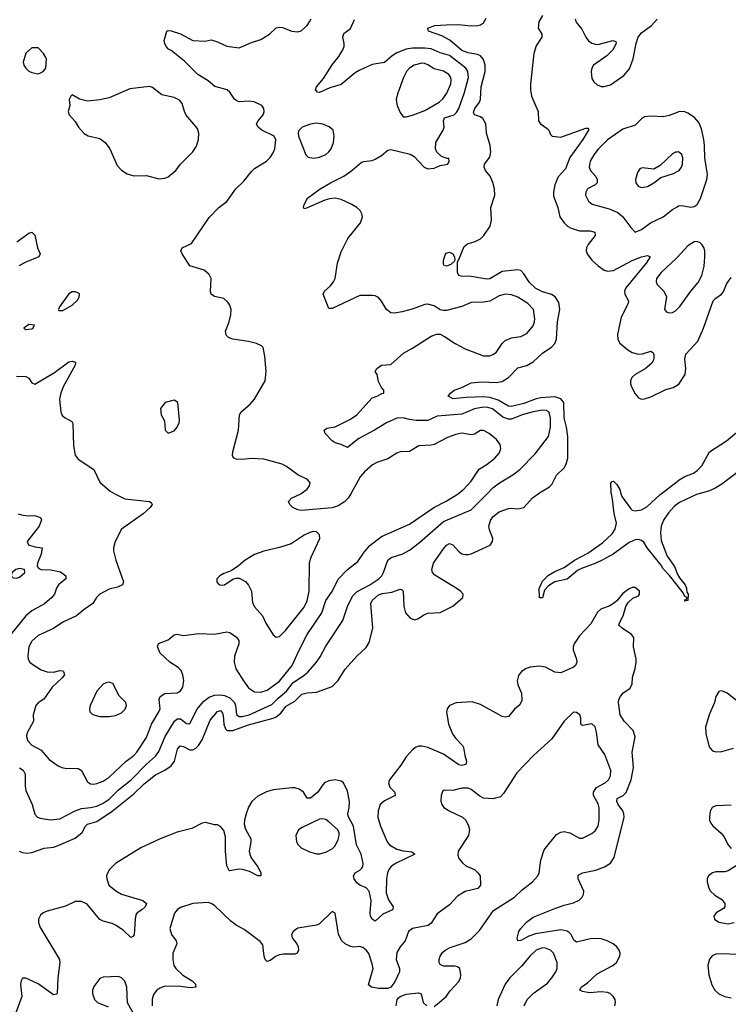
# Model space of a CAD drawing. Header units: inches. Extents: x 1603819 to 1745079, y 385938 to 533966.
# Tile 457 of 561: x 1625751 to 1630331, y 486699 to 493064. Entities that reach past the tile are written whole.
import ezdxf

# ---------------------------------------------------------------- set-up
doc = ezdxf.new("R2010")
doc.units = ezdxf.units.IN
doc.header["$MEASUREMENT"] = 0
for name, color, linetype in [('B6428', 7, 'Continuous'), ('B6429', 7, 'Continuous'), ('B6438', 7, 'Continuous'), ('B6439', 7, 'Continuous')]:
    doc.layers.add(name, color=color, linetype=linetype)

msp = doc.modelspace()

# ---------------------------------------------------------------- linework, layer by layer
at = {"layer": 'B6428', "color": 5}
for points, elevation in [([(1625747.7, 487690), (1625770, 487680.5), (1625797.2, 487677.2), (1625830, 487679.8), (1625910, 487709.4), (1625970, 487714.8), (1625990, 487721.5), (1626110, 487773.4), (1626155.2, 487810), (1626177.3, 487850), (1626190, 487862.7), (1626250, 487881.2), (1626350, 487947.7), (1626490, 488060.9), (1626556.3, 488123.7), (1626630, 488183.3), (1626690, 488212.5), (1626730, 488240.9), (1626752.4, 488270), (1626771.1, 488348.9), (1626789.3, 488370.7), (1626810, 488365.5), (1626850, 488344.4), (1626870, 488343.9), (1626890, 488355.2), (1626907.6, 488372.4), (1626930, 488409), (1626983.3, 488536.7), (1627030, 488593.1), (1627050, 488597.6), (1627061.7, 488581.7), (1627066.8, 488566.8), (1627069.8, 488509.8), (1627080.9, 488480.9), (1627092.4, 488470), (1627130, 488468.3), (1627230, 488506.7), (1627390, 488548.2), (1627410, 488557.3), (1627439, 488581), (1627474.4, 488625.6), (1627530, 488659.6), (1627575.4, 488704.6), (1627610, 488712.9), (1627670, 488717.1), (1627770, 488753.7), (1627806.6, 488790), (1627854.3, 488865.7), (1627930, 488950.4), (1627990, 489004.9), (1628010, 489038), (1628032.9, 489130), (1628019.9, 489290), (1628029.1, 489310), (1628070, 489345.4), (1628095.4, 489355.4), (1628156.3, 489363.7), (1628210, 489383.7), (1628219.6, 489379.6), (1628228.9, 489368.9), (1628233.8, 489273.8), (1628244.6, 489230), (1628276, 489196), (1628304.9, 489184.9), (1628330, 489193.4), (1628363, 489217), (1628390, 489228.6), (1628470, 489232.2), (1628550, 489272.6), (1628616.2, 489330), (1628617.6, 489350), (1628599.7, 489370), (1628572.4, 489390), (1628433.8, 489473.8), (1628419.7, 489490), (1628414.5, 489510), (1628425.3, 489550), (1628490, 489643.7), (1628510, 489666.7), (1628530, 489678.4), (1628550, 489670.4), (1628588.3, 489628.3), (1628610, 489612.2), (1628630, 489606), (1628650, 489606.3), (1628670, 489611.7), (1628791.8, 489668.2), (1628808, 489690), (1628809.7, 489710), (1628787.4, 489767.4), (1628784.6, 489790), (1628793.9, 489826.1), (1628809.9, 489850.1), (1628850, 489881.8), (1628910, 489903.6), (1628930, 489906), (1628970, 489901.3), (1629010, 489910.4), (1629066.1, 489973.9), (1629101.5, 490000)], 420), ([(1625750, 488227.2), (1625773.8, 488213.8), (1625787.4, 488187.4), (1625785.9, 488110), (1625790, 488080.7), (1625831.6, 487990), (1625848.4, 487928.4), (1625866, 487910), (1625883.1, 487903.1), (1625950, 487892.6), (1626010, 487897.7), (1626109.2, 487950.8), (1626150, 487965.4), (1626210, 487970.7), (1626250, 487980.7), (1626290, 487999.1), (1626330, 488024.7), (1626390, 488085), (1626471.2, 488150), (1626570, 488252.4), (1626630, 488304.2), (1626650, 488334.3), (1626691.6, 488430), (1626752.8, 488530), (1626770, 488545), (1626790, 488544.3), (1626830, 488513.8), (1626850, 488511.7), (1626895.3, 488604.7), (1626942, 488658), (1626975.5, 488684.5), (1627010, 488697.3), (1627050, 488700.1), (1627076, 488696), (1627110, 488680.4), (1627138.9, 488650), (1627145.7, 488630), (1627152, 488572), (1627170, 488559.5), (1627190, 488558.7), (1627235.3, 488570), (1627381.8, 488638.2), (1627421, 488679), (1627475.6, 488724.4), (1627519.7, 488780.3), (1627580.4, 488819.6), (1627613.3, 488846.7), (1627668.8, 488911.2), (1627693.8, 488946.2), (1627730, 489013.4), (1627840.3, 489179.6), (1627870.6, 489270), (1627902.7, 489337.3), (1627933.2, 489366.8), (1628013.8, 489410), (1628072.4, 489450), (1628091.5, 489470), (1628102.9, 489490), (1628130.9, 489570), (1628153, 489587), (1628228.7, 489611.3), (1628270, 489635), (1628336.1, 489683.9), (1628490, 489819.5), (1628670, 489895), (1628773.4, 490000)], 440), ([(1626367.3, 490000), (1626430, 489967), (1626590.4, 489950.4), (1626602, 489942), (1626606.8, 489930), (1626594, 489910), (1626550.5, 489870), (1626409, 489771), (1626367.6, 489690), (1626357.4, 489650), (1626358, 489630), (1626372.7, 489570), (1626422, 489430), (1626416, 489410), (1626383.8, 489396.2), (1626330, 489383.1), (1626270.3, 489350), (1626248, 489330), (1626224.9, 489290), (1626168.4, 489251.6), (1626118, 489210), (1626030, 489169.8), (1625970, 489128.9), (1625870, 489083.5), (1625830, 489047.3), (1625811, 489010), (1625803.2, 488950), (1625806, 488930), (1625817.6, 488910), (1625830, 488899.5), (1625890, 488862), (1625930, 488848.1), (1625970, 488846.5), (1626010, 488856), (1626030, 488854.4), (1626035.5, 488850), (1626040.4, 488830), (1626026.4, 488810), (1625962.2, 488750), (1625908.2, 488671.7), (1625871.5, 488648.5), (1625856.2, 488630), (1625837.5, 488570), (1625840.7, 488530), (1625797.1, 488450), (1625795.9, 488430), (1625803.2, 488403.2), (1625830, 488374), (1625890, 488341.1), (1625942.3, 488282.3), (1626001.1, 488241.1), (1626022.8, 488230), (1626045.4, 488225.4), (1626130, 488223.5), (1626150.7, 488210.7), (1626190, 488137.4), (1626210, 488125.5), (1626230, 488122.8), (1626250, 488126.2), (1626290, 488141.2), (1626330, 488166.7), (1626439.8, 488270), (1626490, 488308.3), (1626508.7, 488330), (1626570, 488424.7), (1626604.3, 488510), (1626651.4, 488590), (1626659.1, 488610), (1626653.6, 488670), (1626658.5, 488690), (1626690, 488707.8), (1626770, 488712.9), (1626790, 488726), (1626805.2, 488750), (1626812.6, 488792.6), (1626806.8, 488830), (1626796.1, 488856.1), (1626776.6, 488876.6), (1626722.3, 488910), (1626658.3, 488970), (1626641.6, 489010), (1626647.7, 489032.3), (1626710, 489054.4), (1626750, 489088), (1626767.8, 489092.2), (1626810, 489083.1), (1626910, 489096.5), (1627010, 489091.1), (1627090, 489107.6), (1627110, 489103.1), (1627152.8, 489072.8), (1627168.3, 489050), (1627168.7, 489030), (1627140.8, 488950), (1627137.3, 488910), (1627148.4, 488868.4), (1627197.1, 488790), (1627230, 488746), (1627270, 488718.9), (1627310, 488716.1), (1627350, 488730.1), (1627430, 488788.8), (1627513.5, 488890), (1627555.3, 488984.7), (1627609.9, 489090), (1627705, 489230), (1627729.9, 489310.1), (1627771.5, 489368.5), (1627810, 489448.2), (1627870, 489510.2), (1627937.3, 489562.7), (1627978.4, 489621.6), (1628015.2, 489664.8), (1628090, 489723.5), (1628270, 489803.6), (1628428.6, 489911.4), (1628507.7, 489952.3), (1628585.5, 490000)], 460), ([(1627891.2, 490000), (1627874.4, 489970), (1627850, 489947.1), (1627810, 489921.4), (1627770, 489909.2), (1627571.1, 489891.1), (1627550, 489894.7), (1627517.2, 489910), (1627497.2, 489930), (1627488.7, 489950), (1627508.7, 489970), (1627569, 490000)], 460), ([(1630000, 489408.4), (1629951.1, 489471.1), (1629910, 489515.1), (1629897.1, 489537.1), (1629806.6, 489650), (1629785.6, 489685.6), (1629770, 489698), (1629750, 489703.5), (1629730, 489702), (1629690, 489684.2), (1629587.1, 489610), (1629515.5, 489570), (1629475.2, 489550), (1629383.2, 489516.8), (1629357.4, 489502.6), (1629290, 489448.3), (1629210, 489429.4), (1629170, 489403.7), (1629143.1, 489376.9), (1629130, 489326), (1629110, 489326), (1629108.2, 489388.2), (1629130, 489434.6), (1629170, 489472.4), (1629210, 489497.7), (1629270, 489523), (1629338, 489570), (1629423.6, 489616.4), (1629517.3, 489682.7), (1629580.4, 489739.6), (1629599.1, 489770), (1629608, 489810), (1629592.6, 489872.6), (1629583.9, 489963.9), (1629575.8, 490000)], 380), ([(1629637.8, 490000), (1629642.7, 489982.7), (1629701.8, 489901.8), (1629710, 489894.4), (1629730, 489888.1), (1629770, 489895.3), (1629804, 489916), (1629890, 489993.9), (1629897.9, 490000)], 380), ([(1630000, 489931.2), (1629982.2, 489917.8), (1629944, 489876), (1629912.2, 489827.8), (1629898.4, 489790), (1629892.3, 489750), (1629897.5, 489697.5), (1629936.9, 489596.9), (1629983.2, 489530), (1630000, 489484.8)], 380), ([(1625741, 489870), (1625762.9, 489862.9), (1625803.9, 489856.1), (1625850, 489858), (1625886, 489846), (1625892, 489830), (1625877.2, 489790), (1625799.5, 489690), (1625809.2, 489669.2), (1625850, 489656.5), (1625896, 489650), (1625890.4, 489610), (1625866.8, 489550), (1625864.7, 489530), (1625876, 489516), (1625890.7, 489510.7), (1625951.6, 489508.4), (1626014.4, 489494.4), (1626050.6, 489470), (1626050.6, 489450), (1626002.6, 489410), (1625990.3, 489390), (1625976.9, 489350), (1625958.3, 489330), (1625911.6, 489288.4), (1625830, 489243.2), (1625790, 489209.8), (1625661.6, 489050)], 440), ([(1629598.4, 486690), (1629602, 486710), (1629599.5, 486730), (1629587.3, 486750), (1629568.6, 486768.6), (1629550, 486775.8), (1629510, 486779.1), (1629434.3, 486774.3), (1629390, 486781.1), (1629372.3, 486790), (1629380.7, 486810), (1629421.4, 486838.6), (1629483.5, 486896.5), (1629586, 486950), (1629609.7, 486970), (1629629.8, 487010), (1629631.6, 487030), (1629625.8, 487050), (1629611.8, 487070), (1629587.3, 487090), (1629548.2, 487110), (1629510, 487121.5), (1629450, 487124.7), (1629350, 487100.8), (1629333.8, 487113.8), (1629315.6, 487150), (1629302.6, 487162.6), (1629290, 487171.4), (1629250, 487180.6), (1629084.8, 487155.2), (1629041.1, 487138.9), (1628990, 487111.8), (1628970, 487109.3), (1628966.5, 487126.5), (1628978.5, 487170), (1628989.8, 487190), (1629027.8, 487230), (1629070, 487262.2), (1629210, 487318.3), (1629270, 487340.6), (1629330, 487355.9), (1629367.1, 487372.9), (1629387.6, 487392.4), (1629395.8, 487410), (1629397.4, 487430), (1629361, 487510), (1629360.5, 487530), (1629364.4, 487535.6), (1629389.2, 487550), (1629474.5, 487565.5), (1629531.6, 487588.4), (1629569, 487611), (1629592.6, 487647.4), (1629658.4, 487910), (1629657.1, 487930), (1629649.1, 487949.1), (1629618.8, 487990), (1629610, 488010.8), (1629614, 488030), (1629650.8, 488050), (1629670.7, 488069.3), (1629703.1, 488150), (1629717.7, 488230), (1629709.9, 488330), (1629728.5, 488428.5), (1629716.8, 488470), (1629657.4, 488530), (1629631.6, 488570), (1629621.2, 488650), (1629623.8, 488670), (1629634, 488690), (1629650, 488710.4), (1629697.5, 488742.5), (1629709.6, 488770), (1629712.6, 488812.6), (1629729.8, 488870.2), (1629735.5, 488910), (1629735.3, 488930), (1629719, 489010), (1629719.8, 489070), (1629706, 489090), (1629646, 489130), (1629624.5, 489150), (1629629.6, 489170), (1629651.1, 489210), (1629669.4, 489270), (1629684.2, 489295.8), (1629714.5, 489325.5), (1629750, 489340.3), (1629757.6, 489350), (1629758, 489370), (1629730, 489393.8), (1629710, 489394.5), (1629690, 489385.6), (1629650, 489354.5), (1629611.7, 489308.3), (1629590.3, 489289.7), (1629565.8, 489274.2), (1629507.4, 489252.6), (1629485.2, 489234.8), (1629442, 489158), (1629370, 489080.5), (1629335.5, 489030), (1629328.6, 489010), (1629328.6, 488990), (1629350.2, 488930.2), (1629352.3, 488910), (1629344, 488890), (1629330, 488877.6), (1629250, 488842.3), (1629210, 488847.3), (1629150, 488879), (1629110, 488886), (1629050, 488879), (1629025.2, 488870), (1628995.6, 488850), (1628976, 488824), (1628965.7, 488790), (1628970, 488763.8), (1628994, 488710), (1628996.2, 488663.8), (1628983.8, 488636.2), (1628950, 488606.3), (1628910, 488560.7), (1628890, 488554.8), (1628870, 488560.7), (1628730, 488636.4), (1628675.2, 488655.2), (1628571.7, 488648.3), (1628528.5, 488630), (1628514.4, 488610), (1628510.3, 488590), (1628522.9, 488510), (1628550, 488444.2), (1628570, 488416.5), (1628612.4, 488372.4), (1628619.1, 488359.1), (1628627.7, 488307.7), (1628639.6, 488270), (1628634.9, 488250), (1628610, 488242.2), (1628590, 488247.2), (1628490, 488316.9), (1628390, 488358.7), (1628350, 488369), (1628330, 488367.3), (1628310, 488358.6), (1628290, 488343.9), (1628250, 488298.3), (1628215.4, 488244.6), (1628142.1, 488150), (1628134.8, 488130), (1628142.9, 488102.9), (1628175.8, 488070), (1628178.3, 488050), (1628110, 488015), (1628082.3, 487990), (1628067.3, 487950), (1628066.7, 487910), (1628083, 487850), (1628127.4, 487750), (1628142.6, 487730), (1628190, 487703.1), (1628230, 487691.8), (1628285.7, 487685.7), (1628305.5, 487670), (1628180.8, 487610), (1628153.4, 487590), (1628138.3, 487570), (1628129.1, 487550), (1628121.4, 487510), (1628119.6, 487419.6), (1628134.1, 487374.1), (1628166, 487330), (1628163.1, 487316.9), (1628160.4, 487310), (1628098.6, 487281.4), (1628050, 487236.9), (1628030, 487249.7), (1628018.5, 487270), (1628016.1, 487290), (1628023.9, 487370), (1628010, 487429.7), (1627990, 487451.5), (1627949.9, 487469.9), (1627930, 487484.2), (1627913.8, 487510), (1627908.7, 487530), (1627919.5, 487550), (1627950, 487565.5), (1627961.7, 487578.3), (1627968.7, 487590), (1627971.2, 487610), (1627957.5, 487670), (1627928, 487730), (1627908.8, 487850), (1627874.4, 487914.4), (1627871.7, 487930), (1627880.1, 487970), (1627882.2, 488010), (1627870, 488076.9), (1627843.9, 488130), (1627830, 488141.2), (1627790, 488149.8), (1627750, 488143.2), (1627721.5, 488130), (1627703.2, 488110), (1627678.9, 488070), (1627630, 488032.6), (1627610, 488031.8), (1627584.8, 488070), (1627558.3, 488090), (1627530, 488098.8), (1627510, 488099.1), (1627390, 488084.9), (1627346.5, 488073.5), (1627290, 488045.5), (1627252, 488010), (1627230, 487972.8), (1627214.5, 487930), (1627203.9, 487890), (1627202.8, 487862.8), (1627211.5, 487831.5), (1627244.9, 487770), (1627246, 487750), (1627234.5, 487690), (1627238.5, 487670), (1627247.1, 487647.1), (1627288.8, 487590), (1627310, 487550.6), (1627310, 487529.5), (1627290, 487529.7), (1627236.9, 487556.9), (1627190.6, 487570.6), (1627167.6, 487572.4), (1627110, 487561.1), (1627105.2, 487565.2), (1627090, 487595.3), (1627082.2, 487690), (1627081.5, 487781.5), (1627070, 487823.6), (1627050, 487849.7), (1627030, 487858.9), (1627010, 487859.7), (1626955.4, 487875.4), (1626930, 487870.8), (1626864.8, 487835.2), (1626770, 487812.5), (1626659.7, 487770), (1626534, 487710), (1626370.7, 487609.3), (1626332.3, 487570), (1626316.4, 487543.6), (1626312.2, 487530), (1626313.7, 487510), (1626326.7, 487470), (1626372.1, 487432.1), (1626410, 487412.3), (1626547.3, 487370), (1626570.6, 487350), (1626562.4, 487330), (1626541.6, 487310), (1626510.1, 487289.9), (1626503.1, 487276.9), (1626496.8, 487250), (1626491.5, 487148.5), (1626483, 487137), (1626470, 487132), (1626419.3, 487179.3), (1626370, 487211.4), (1626350, 487220.9), (1626290, 487236), (1626270, 487246.8), (1626186.7, 487346.7), (1626150, 487363.7), (1626110, 487363.7), (1626046.9, 487333.1), (1625930, 487301.4), (1625903.6, 487290), (1625884.9, 487275.1), (1625872.5, 487250), (1625872.3, 487230), (1625880.8, 487200.8), (1626007.6, 486990), (1626010.3, 486970), (1625997, 486870), (1625993, 486770), (1625990, 486764), (1625970, 486759.6), (1625870, 486832.1), (1625790.9, 486869.1), (1625770, 486869.2), (1625760.4, 486850), (1625757, 486830), (1625765.3, 486750), (1625713.6, 486610)], 420), ([(1628430, 486685.7), (1628462.9, 486710), (1628507, 486750), (1628533.2, 486786.8), (1628590, 486847.3), (1628600.9, 486870), (1628603.7, 486890), (1628595.1, 486930), (1628581.6, 486941.6), (1628566, 486946), (1628490, 486945.1), (1628470, 486957.2), (1628463.6, 486970), (1628463, 486990), (1628468.8, 487011.2), (1628484.8, 487035.2), (1628502, 487050), (1628533.8, 487066.2), (1628630, 487099.1), (1628670, 487122.3), (1628723.2, 487176.8), (1628814, 487306), (1628949.2, 487390.8), (1629000, 487440), (1629066.9, 487490), (1629100.5, 487530), (1629109.7, 487550), (1629118.8, 487630), (1629142.1, 487697.9), (1629222, 487798), (1629247.9, 487812.1), (1629270, 487816.5), (1629307.9, 487807.9), (1629370, 487774), (1629390, 487773.4), (1629450, 487803.8), (1629470, 487820.5), (1629489.6, 487850), (1629496.9, 487890), (1629497.2, 487970), (1629490, 487994.5), (1629459.7, 488050), (1629459.7, 488070), (1629479.8, 488100.2), (1629536.3, 488130), (1629557.7, 488150), (1629570, 488176), (1629571.7, 488210), (1629534, 488314), (1629490, 488376), (1629479.1, 488459.1), (1629470, 488493.6), (1629450, 488512.4), (1629390, 488500.9), (1629383.9, 488503.9), (1629379.3, 488510), (1629378, 488550), (1629371.2, 488570), (1629350, 488585.1), (1629330, 488587.3), (1629270, 488529.6), (1629190, 488416.4), (1629072.1, 488307.9), (1628963.7, 488196.3), (1628879, 488061), (1628858.7, 488041.3), (1628810, 488027.2), (1628750, 488032), (1628724.4, 488044.4), (1628670, 488087.6), (1628650, 488097.1), (1628610, 488095.4), (1628550, 488080.4), (1628495.5, 488084.5), (1628484.2, 488075.8), (1628474.9, 488050), (1628473, 488013), (1628480.7, 487990), (1628492.5, 487972.5), (1628526.8, 487950), (1628613, 487910), (1628634, 487890), (1628652.3, 487852.3), (1628659.6, 487830), (1628651.4, 487790), (1628585.2, 487690), (1628583, 487663), (1628590, 487642), (1628612.9, 487612.9), (1628635.3, 487595.3), (1628690, 487570.3), (1628713.4, 487550), (1628726.7, 487530), (1628730.3, 487470), (1628711.5, 487448.5), (1628631.7, 487428.3), (1628581.6, 487398.4), (1628530, 487343.1), (1628450, 487283.9), (1628410, 487223.5), (1628391.9, 487208.1), (1628291, 487190), (1628264.9, 487170), (1628242.6, 487110), (1628209.5, 487070.5), (1628190, 487034), (1628183.8, 486990), (1628206.3, 486930), (1628205.2, 486910), (1628175.8, 486844.2), (1628150, 486809.4), (1628130, 486800.5), (1628070, 486801.6), (1628025.2, 486810), (1628005.9, 486825.9), (1628035, 486930), (1628030, 486962), (1628007, 487027), (1627990, 487049.6), (1627970, 487066), (1627950, 487072.6), (1627910, 487068.2), (1627890, 487072.6), (1627854.5, 487090), (1627830.8, 487110.8), (1627812.5, 487152.5), (1627790, 487288.7), (1627770, 487299), (1627690, 487219.7), (1627669, 487211), (1627550, 487192.4), (1627519.5, 487170), (1627508.9, 487150), (1627512, 487130), (1627542.4, 487090), (1627552.2, 487070), (1627554, 487050), (1627544, 487030), (1627530, 487023), (1627455.8, 487024.2), (1627430, 487019.7), (1627409.2, 487010.8), (1627370, 486981.6), (1627350, 486977), (1627338.4, 486990), (1627331.5, 487010), (1627323.5, 487083.5), (1627306.3, 487106.3), (1627202.3, 487182.3), (1627150, 487210.8), (1627115.7, 487235.7), (1627010, 487338.8), (1626990, 487351.6), (1626970, 487356.5), (1626870, 487351.5), (1626790, 487325.8), (1626768.9, 487310), (1626752.5, 487287.5), (1626720.9, 487190), (1626731.6, 487150), (1626761.7, 487110), (1626767.4, 487090), (1626740.8, 487030), (1626740.2, 486990), (1626748.2, 486950), (1626760.2, 486930), (1626806.6, 486886.6), (1626865.7, 486850), (1626888.4, 486830), (1626890.8, 486810), (1626853.2, 486806.8), (1626776.8, 486816.8), (1626685.2, 486814.8), (1626656.3, 486803.7), (1626636.9, 486790), (1626617, 486763), (1626607, 486733), (1626608.1, 486690)], 440), ([(1629011.9, 486690), (1629031.9, 486730), (1629071.1, 486770), (1629163.4, 486836.6), (1629191.8, 486870), (1629217.1, 486910), (1629225.3, 486930), (1629225.3, 486970), (1629202.3, 487030), (1629182.4, 487050), (1629150, 487063.2), (1629130, 487063.9), (1629090, 487048.4), (1629050, 487012.8), (1628993.8, 486946.2), (1628918.6, 486870), (1628890.2, 486830), (1628843, 486730), (1628835.5, 486690)], 440), ([(1626504.8, 486610), (1626449, 486709), (1626443.4, 486810), (1626430, 486849.7), (1626410, 486869.8), (1626390, 486878), (1626290, 486875.8), (1626270, 486865.6), (1626230, 486814.5), (1626221.7, 486790), (1626221.7, 486770), (1626234, 486730), (1626253.4, 486710), (1626322.2, 486682.2)], 440), ([(1628183.6, 486690), (1628191.8, 486728.2), (1628199.5, 486740.5), (1628209.6, 486750.4), (1628250, 486763.8), (1628330, 486774), (1628346, 486766), (1628359.1, 486710), (1628382.8, 486690)], 440)]:
    msp.add_lwpolyline(points, dxfattribs=dict(at, elevation=elevation))
for points, elevation in [([(1627650, 489754.8), (1627627.7, 489750), (1627590, 489731.1), (1627505.1, 489674.9), (1627430, 489651.1), (1627330, 489628.4), (1627270, 489606.6), (1627207.7, 489570), (1627166.2, 489533.8), (1627119.1, 489500.9), (1627070, 489484), (1627044.7, 489470), (1627024.7, 489450), (1627024.7, 489430), (1627035.3, 489415.3), (1627050, 489408), (1627075.3, 489410), (1627130, 489447.3), (1627150, 489454.8), (1627170, 489453.4), (1627210, 489432.7), (1627229.2, 489409.2), (1627248.9, 489370), (1627256.4, 489296.4), (1627268.7, 489268.7), (1627320.2, 489210), (1627342.5, 489162.5), (1627390, 489087.7), (1627410, 489073), (1627430, 489076.4), (1627470, 489114.9), (1627590, 489266.9), (1627610, 489308.4), (1627621.8, 489370), (1627625.4, 489554.6), (1627635.6, 489590), (1627691.5, 489710), (1627690, 489733.2), (1627670, 489752.6)], 480), ([(1625750, 489517), (1625726, 489510), (1625702.8, 489490), (1625696, 489470), (1625710, 489456), (1625730, 489454), (1625750, 489460.7), (1625784, 489490), (1625782, 489510)], 440), ([(1626330, 488782), (1626310, 488777.6), (1626290, 488769.4), (1626250, 488723.7), (1626206.5, 488630), (1626202.3, 488610), (1626204.9, 488590), (1626216.7, 488576.7), (1626230, 488570.3), (1626270, 488559.6), (1626330, 488558.8), (1626370, 488565.8), (1626410, 488584), (1626432.6, 488607.4), (1626442.7, 488630), (1626437.3, 488650), (1626393.5, 488693.5), (1626353.8, 488773.8)], 480), ([(1627710, 487898.5), (1627690, 487895.3), (1627577.4, 487842.6), (1627553.8, 487826.2), (1627536.4, 487790), (1627540.3, 487750), (1627550.4, 487730), (1627570.2, 487710.2), (1627624.2, 487684.2), (1627670, 487671.3), (1627690, 487671.3), (1627730, 487682.8), (1627770, 487704.4), (1627790, 487723.1), (1627810, 487763.8), (1627817.1, 487790), (1627815.8, 487810), (1627804.8, 487830), (1627750, 487879.7), (1627730, 487894)], 440)]:
    msp.add_lwpolyline(points, close=True, dxfattribs=dict(at, elevation=elevation))
at = {"layer": 'B6429', "color": 5}
for points, elevation in [([(1629101.5, 490000), (1629110, 490006.3), (1629176.4, 490043.6), (1629190, 490060.3), (1629219.9, 490120.1), (1629270, 490166.8), (1629284.3, 490190), (1629295.2, 490230), (1629295, 490370), (1629286.2, 490430), (1629269.6, 490490), (1629268.5, 490588.5), (1629250, 490612.8), (1629210, 490626.6), (1629120.6, 490619.4), (1629090, 490612.5), (1629010, 490582), (1628930, 490563.8), (1628910, 490566.5), (1628844.8, 490604.8), (1628790, 490622.6), (1628750, 490625.6), (1628637.7, 490622.3), (1628552.3, 490612.3), (1628520.7, 490630), (1628535.1, 490650), (1628559.5, 490670), (1628610, 490687.3), (1628670, 490716.2), (1628736.1, 490723.9), (1628830, 490719.1), (1628870, 490724.7), (1628911.5, 490750), (1628970, 490813.8), (1629030, 490829.4), (1629070, 490852.9), (1629130, 490907.3), (1629190.6, 490949.4), (1629210.9, 490970), (1629221.5, 490998.5), (1629227.1, 491110), (1629243.4, 491190), (1629235.8, 491235.8), (1629212.1, 491272.1), (1629188.4, 491288.4), (1629130, 491305.2), (1629086.8, 491326.8), (1629045.7, 491365.7), (1629010, 491421), (1628990, 491442.4), (1628970, 491447.8), (1628870, 491435.2), (1628790, 491388.9), (1628770, 491387), (1628670, 491404.1), (1628605.4, 491405.4), (1628589.9, 491409.9), (1628580.7, 491430), (1628580.4, 491499.6), (1628590, 491513), (1628623.2, 491596.8), (1628644.9, 491615.1), (1628695.6, 491630), (1628730, 491648.4), (1628750.8, 491670), (1628791.5, 491730), (1628800.3, 491770), (1628797.6, 491850), (1628823, 491930), (1628820.6, 491970), (1628810, 492011.9), (1628791.8, 492051.8), (1628761.9, 492090), (1628753.4, 492110), (1628756.4, 492130), (1628790, 492174.9), (1628797.5, 492210), (1628792.1, 492250), (1628768.6, 492330), (1628765, 492390), (1628745.4, 492425.4), (1628730, 492436.2), (1628690, 492448.5), (1628685.2, 492465.2), (1628692.9, 492490), (1628722.2, 492530), (1628729.9, 492550), (1628734.8, 492630), (1628759.2, 492730), (1628760.9, 492770), (1628750, 492806), (1628730, 492830.5), (1628710, 492839.9), (1628650, 492849.5), (1628610, 492864), (1628532.3, 492932.3), (1628480, 492960), (1628394, 492990), (1628389, 493010), (1628433.7, 493026.3), (1628508.6, 493031.4), (1628587.7, 493032.3), (1628670, 493024.4), (1628713, 493027), (1628730, 493030.9), (1628750, 493042.6), (1628766.2, 493073.8)], 420), ([(1629130.2, 493090), (1629107.6, 493050), (1629102.4, 493010), (1629126.7, 492970), (1629127, 492950), (1629090, 492895.1), (1629073.9, 492846.1), (1629052.5, 492650), (1629052.4, 492610), (1629059.8, 492570), (1629101.8, 492470), (1629104.2, 492410), (1629117.3, 492390), (1629161.3, 492361.3), (1629170.6, 492350), (1629181.6, 492321.6), (1629194, 492310), (1629250, 492304.4), (1629410, 492363), (1629423.6, 492363.6), (1629430, 492354), (1629392, 492290), (1629306.6, 492173.4), (1629279.8, 492100.2), (1629232.7, 492047.3), (1629210, 491996.3), (1629201, 491950), (1629202.5, 491922.5), (1629229.3, 491850), (1629243, 491790), (1629271.1, 491750), (1629291.4, 491730), (1629315.4, 491715.4), (1629370, 491699.8), (1629438.6, 491698.6), (1629468.2, 491690), (1629471.1, 491670), (1629425.4, 491610), (1629415.4, 491590), (1629412.7, 491570), (1629418.6, 491550), (1629450.2, 491510), (1629490, 491473.1), (1629530, 491445), (1629550, 491439.1), (1629590, 491442.9), (1629710, 491506.4), (1629769.7, 491530), (1629810, 491538.6), (1629826.4, 491530), (1629800.9, 491490), (1629668.1, 491330), (1629659.8, 491310), (1629662.2, 491290), (1629686.5, 491246.5), (1629683.2, 491230), (1629638.1, 491141.9), (1629615.3, 491030), (1629617.3, 490997.3), (1629630, 490973.1), (1629681.5, 490930), (1629710, 490913.4), (1629750, 490901), (1629776, 490904), (1629830, 490920.2), (1629844.9, 490910), (1629850, 490900.7), (1629851, 490870), (1629836.9, 490843.1), (1629793.6, 490806.4), (1629730, 490769.7), (1629707.9, 490750), (1629699.6, 490730), (1629699.1, 490710), (1629704.9, 490690), (1629730, 490644.4), (1629750, 490618.7), (1629770, 490611.7), (1629790, 490612.7), (1629830, 490625.8), (1629926.7, 490673.3), (1629974.1, 490685.9), (1630000, 490701.2)], 420), ([(1627569, 490000), (1627570, 490000.5), (1627609.2, 490030), (1627624, 490050), (1627629, 490070), (1627611.9, 490091.9), (1627550, 490122.7), (1627476.1, 490176.1), (1627448.7, 490190), (1627330, 490223), (1627250, 490228), (1627190, 490221.6), (1627150, 490222.7), (1627132.7, 490232.7), (1627127.5, 490247.5), (1627129.6, 490270), (1627165.1, 490410), (1627171.8, 490510), (1627182, 490530), (1627241.7, 490578.3), (1627269.6, 490610), (1627337.6, 490730), (1627345.1, 490790), (1627336, 490890), (1627324.1, 490944.1), (1627315.1, 490955.1), (1627282, 490970), (1627230, 490984.7), (1627130, 490999.6), (1627101.2, 491010), (1627085.1, 491025.1), (1627080.7, 491050), (1627104.7, 491110), (1627116.3, 491156.3), (1627117.6, 491190), (1627110, 491219), (1627097.7, 491237.7), (1627070, 491262.7), (1627010, 491274), (1626990, 491289.4), (1626984.2, 491310), (1626989.4, 491390), (1626976.6, 491416.6), (1626943.9, 491443.9), (1626851.9, 491471.9), (1626800.9, 491550), (1626792.7, 491570), (1626801.2, 491590), (1626862.5, 491617.5), (1626975.6, 491784.4), (1627039.3, 491850), (1627091, 491889), (1627148.5, 491971.5), (1627199.5, 492020.5), (1627250, 492083), (1627270, 492103), (1627346, 492150), (1627370, 492173.4), (1627390, 492202.8), (1627399.7, 492230), (1627407.3, 492287.3), (1627397.2, 492310), (1627317, 492350), (1627291.8, 492370), (1627284.7, 492384.7), (1627282.9, 492390), (1627293.3, 492410), (1627325.1, 492450), (1627331.7, 492468.3), (1627329.8, 492490), (1627316.4, 492510), (1627266.4, 492533.6), (1627230, 492537), (1627172.6, 492532.6), (1627157.1, 492537.1), (1627140.7, 492550), (1627110, 492596.2), (1627092.3, 492610), (1627012.3, 492632.3), (1626969.8, 492669.8), (1626902.4, 492710), (1626816.3, 492796.3), (1626730, 492865.2), (1626712.9, 492872.9), (1626699, 492890), (1626689.3, 492910), (1626686, 492930), (1626702, 492990), (1626710, 492994.8), (1626730, 492993), (1626790, 492972.2), (1626870, 492928.5), (1626950, 492925.5), (1626990, 492932.7), (1627030, 492920.4), (1627090, 492893), (1627170, 492883), (1627250, 492917.1), (1627310, 492935.5), (1627366, 492970), (1627410, 493010.6), (1627430, 493016.3), (1627450, 493013.4), (1627510, 492990.5), (1627550, 492986.4), (1627570, 492992.4), (1627610, 493026.7), (1627625.4, 493050), (1627634.8, 493070)], 460), ([(1628773.4, 490000), (1628810, 490037.2), (1628852.6, 490070), (1628938.7, 490121.3), (1628983.6, 490156.4), (1629082.2, 490257.8), (1629168.3, 490370), (1629181.8, 490430), (1629181.6, 490490), (1629170.8, 490530), (1629157.2, 490537.2), (1629130, 490540.5), (1629070, 490529.9), (1628999.6, 490510), (1628930, 490482.4), (1628910, 490481.4), (1628875, 490495), (1628807.8, 490547.8), (1628777.5, 490557.5), (1628750, 490559.7), (1628690, 490549.5), (1628610, 490514.1), (1628450, 490501.1), (1628390, 490473.7), (1628313.7, 490473.7), (1628270, 490479.9), (1628230, 490491.4), (1628190, 490489), (1628121.5, 490458.5), (1628043.8, 490410), (1627943.9, 490356.1), (1627870, 490299.6), (1627830, 490318.3), (1627790, 490327.7), (1627770, 490341.1), (1627726.3, 490390), (1627719.5, 490410), (1627736.6, 490423.4), (1627790, 490431.8), (1627890, 490481.3), (1627930, 490510.5), (1628030, 490619.1), (1628062, 490630), (1628092.1, 490647.9), (1628106, 490650), (1628106, 490670), (1628090, 490686), (1628070, 490726), (1628062, 490770), (1628048.7, 490790), (1628059, 490810), (1628090, 490830.4), (1628150, 490834.8), (1628232.1, 490907.9), (1628290, 490940.3), (1628410, 491018.4), (1628447.9, 491032.1), (1628470, 491030.4), (1628497.1, 491017.1), (1628565.5, 490970), (1628630, 490937.4), (1628750, 490890.3), (1628790, 490891.7), (1628810, 490898.9), (1628830, 490913.4), (1628869.8, 490970), (1628890, 490989.2), (1628930, 491006.4), (1628990, 491016.1), (1629030, 491036.5), (1629070, 491084.4), (1629079.8, 491110), (1629081.8, 491130), (1629071.9, 491190), (1629036.4, 491230), (1628970, 491271.3), (1628930, 491284.5), (1628890, 491290.6), (1628850, 491278.3), (1628790, 491244.7), (1628750, 491237.8), (1628670, 491236.8), (1628610, 491210.9), (1628510, 491184.2), (1628490, 491183.6), (1628470, 491189.5), (1628430, 491213.6), (1628390, 491224.2), (1628370, 491222.4), (1628287.4, 491192.6), (1628224, 491176), (1628173.1, 491166.9), (1628150, 491169.8), (1628122, 491190), (1628090, 491244.5), (1628070, 491267.3), (1628050, 491278.4), (1628030, 491281.6), (1627950, 491280.4), (1627770, 491197.7), (1627750, 491197), (1627712.8, 491290), (1627721.6, 491310), (1627759, 491341), (1627780.5, 491370), (1627789.7, 491390.3), (1627805.3, 491490), (1627830, 491564), (1627872.8, 491650), (1627953.6, 491750), (1627966, 491790), (1627963, 491810), (1627953, 491830), (1627931.1, 491850), (1627898.3, 491870), (1627830, 491902.5), (1627790.1, 491909.9), (1627753.5, 491906.5), (1627722.6, 491897.4), (1627605.6, 491845.6), (1627590, 491842), (1627585.2, 491850), (1627589.6, 491870), (1627612.3, 491910), (1627692.8, 491970), (1627760.5, 492010), (1627847, 492053), (1627898.9, 492090), (1627958.5, 492141.5), (1627972.5, 492147.5), (1628030, 492153.4), (1628050, 492162), (1628090, 492187), (1628130, 492220.3), (1628150, 492225.3), (1628275.3, 492195.3), (1628300.4, 492180.4), (1628364.7, 492110), (1628390, 492100.7), (1628430, 492104), (1628470, 492121), (1628518, 492130), (1628528, 492150), (1628526, 492166), (1628514, 492166), (1628478.6, 492178.6), (1628447.8, 492207.8), (1628439.6, 492230), (1628441.7, 492270), (1628489.4, 492350.6), (1628494.9, 492370), (1628491.2, 492410), (1628497.3, 492430), (1628559.8, 492450), (1628575.5, 492464.5), (1628589.9, 492490), (1628627.2, 492592.8), (1628651.4, 492690), (1628648.9, 492728.9), (1628636, 492750), (1628530, 492831.5), (1628470, 492849.3), (1628410, 492876), (1628370, 492880.7), (1628290, 492880.8), (1628250, 492873.2), (1628190, 492849.9), (1628158.5, 492830), (1628110, 492787.4), (1628030, 492775.3), (1627945.4, 492734.6), (1627920.4, 492719.6), (1627830, 492645.8), (1627756.5, 492623.5), (1627690, 492594), (1627675.5, 492595.5), (1627663.7, 492610), (1627669.6, 492630), (1627715.4, 492684.6), (1627770, 492771.4), (1627814.3, 492825.7), (1627839.8, 492870), (1627848, 492890), (1627848.7, 492910), (1627840.5, 492950), (1627845.6, 492974.4), (1627890, 493006.8), (1627915.1, 493064.9)], 440), ([(1629341.7, 493070), (1629348, 493048), (1629383.7, 493003.7), (1629410.4, 492950), (1629427.5, 492927.5), (1629450, 492912), (1629470, 492904.9), (1629490, 492904.2), (1629586, 492930), (1629603.6, 492923.6), (1629606, 492910), (1629585.5, 492870), (1629545.3, 492830), (1629461.1, 492770), (1629448.8, 492750), (1629444.2, 492730), (1629450, 492682.8), (1629462.2, 492662.2), (1629483, 492643), (1629510, 492631.6), (1629530, 492631.2), (1629570, 492642.7), (1629656.8, 492703.2), (1629693.4, 492746.6), (1629716.9, 492810), (1629736.2, 492910), (1629749.5, 492950), (1629770, 492979.1), (1629834.5, 493025.5), (1629871.7, 493068.3)], 440), ([(1630000, 492464.4), (1629950, 492444.2), (1629910, 492435.4), (1629830, 492439.7), (1629790, 492435.8), (1629770, 492422.4), (1629730, 492381.1), (1629650, 492355.5), (1629550, 492288.2), (1629490, 492226.8), (1629461.7, 492190), (1629439.3, 492150), (1629431.3, 492110), (1629440.2, 492090), (1629475, 492050), (1629484.2, 492030), (1629483.7, 492016.3), (1629483.2, 492010), (1629470, 491996.8), (1629422, 491970), (1629410.3, 491950), (1629407.6, 491930), (1629427.4, 491890), (1629452, 491872), (1629561.7, 491841.7), (1629616.8, 491816.8), (1629648.9, 491790), (1629700.7, 491720.7), (1629730, 491690.8), (1629770, 491708), (1629828.1, 491751.9), (1629910, 491788.9), (1629970, 491836.5), (1630000, 491854.3)], 440), ([(1630000, 492208.4), (1629990, 492207.3), (1629970, 492197.6), (1629890, 492120.5), (1629850, 492098.7), (1629774, 492106), (1629760.4, 492099.6), (1629744.2, 492075.8), (1629732.2, 492030), (1629732.7, 492010), (1629747.9, 491987.9), (1629770, 491979.5), (1629810, 491986), (1629850, 492008.8), (1629896.1, 492043.9), (1629978, 492070), (1630000, 492082.7)], 460), ([(1625732.1, 491627.9), (1625810, 491684.9), (1625830.7, 491690.7), (1625850, 491672), (1625865.5, 491590), (1625884, 491550), (1625874.8, 491530), (1625790, 491497.6), (1625746.7, 491473.3)], 460), ([(1630000, 491526.9), (1629996.7, 491523.3), (1629896.9, 491430), (1629868, 491390), (1629864.6, 491370), (1629871.6, 491351.6), (1629914.9, 491310), (1629931.9, 491271.9), (1629918.8, 491190), (1629933.4, 491173.4), (1629950, 491168.2), (1629970, 491170.6), (1629990, 491183), (1630000, 491192.8)], 440), ([(1625730, 490759.3), (1625790, 490757.3), (1625810, 490746), (1625830, 490717.3), (1625850, 490708.5), (1625976.8, 490783.2), (1626070, 490853), (1626090, 490857.3), (1626111.3, 490850), (1626110.6, 490830), (1626031.6, 490690), (1626016.5, 490650), (1626008.8, 490610), (1626018, 490530), (1626026.4, 490506.4), (1626044.7, 490490), (1626087.7, 490467.7), (1626093.8, 490453.8), (1626098.3, 490310), (1626110.4, 490250), (1626130, 490223.8), (1626230, 490156.3), (1626270, 490075.5), (1626336.3, 490016.3), (1626367.3, 490000)], 460), ([(1628585.5, 490000), (1628590, 490002.7), (1628622.9, 490030), (1628670, 490081.8), (1628720.8, 490159.2), (1628773, 490190), (1628823, 490230), (1628850, 490263), (1628860.5, 490290), (1628857.5, 490317.5), (1628833.6, 490350), (1628785.6, 490390), (1628750, 490408.3), (1628730, 490408.3), (1628690, 490384.4), (1628670, 490380.3), (1628610, 490390.5), (1628570, 490383), (1628517.2, 490362.8), (1628430, 490318.8), (1628410, 490313.3), (1628331.5, 490308.5), (1628270, 490273.7), (1628210, 490269.7), (1628190, 490262), (1628130, 490225.1), (1628059.1, 490200.9), (1628032.6, 490187.4), (1627979.1, 490140.9), (1627952.8, 490110), (1627891.2, 490000)], 460), ([(1629575.8, 490000), (1629573.6, 490010), (1629572.5, 490067.5), (1629581.5, 490078.5), (1629590, 490080.7), (1629610, 490059.5), (1629630, 490027.7), (1629637.8, 490000)], 380), ([(1629897.9, 490000), (1630000, 490079.5)], 380)]:
    msp.add_lwpolyline(points, dxfattribs=dict(at, elevation=elevation))
for points, elevation in [([(1625870, 492882), (1625830, 492882), (1625790, 492848), (1625774.8, 492790), (1625779.1, 492770), (1625790.7, 492750), (1625810, 492730.7), (1625830, 492721.6), (1625870, 492713.4), (1625890, 492722), (1625904, 492730), (1625921.2, 492750), (1625924, 492810), (1625920.2, 492820.2), (1625905.6, 492845.6)], 480), ([(1628350, 492782.7), (1628302, 492770), (1628271.6, 492750), (1628252.4, 492730), (1628231.9, 492690), (1628196.2, 492590), (1628185.2, 492550), (1628186.3, 492530), (1628190.3, 492510), (1628210, 492464), (1628230, 492437.1), (1628250, 492436), (1628290, 492446.2), (1628370, 492476.5), (1628462.4, 492530), (1628487.3, 492552.7), (1628512.2, 492590), (1628537.8, 492650), (1628540.5, 492670), (1628537, 492690), (1628524.1, 492710), (1628491.2, 492731.2), (1628430, 492745.4), (1628390, 492772), (1628370, 492781)], 460), ([(1626590, 492631.8), (1626463.5, 492616.5), (1626330, 492558.9), (1626270, 492545.1), (1626190, 492537), (1626138, 492550), (1626090, 492578), (1626082, 492570), (1626071.6, 492548.4), (1626076, 492510), (1626064.7, 492470), (1626071.3, 492450), (1626110, 492406), (1626130.7, 492370), (1626167.3, 492327.3), (1626193.5, 492313.5), (1626270, 492294.9), (1626304, 492270), (1626333.4, 492230), (1626381.3, 492121.3), (1626410.3, 492090.3), (1626447.1, 492067.1), (1626490, 492054.4), (1626570, 492055.8), (1626650, 492034.9), (1626690, 492039.3), (1626710, 492048.2), (1626759.5, 492090), (1626790, 492130.5), (1626870.7, 492209.3), (1626893.2, 492246.8), (1626907.4, 492290), (1626909.7, 492330), (1626900.4, 492360.4), (1626827.8, 492447.8), (1626816.1, 492470), (1626801.2, 492521.2), (1626783.9, 492543.9), (1626750, 492561.4), (1626670, 492579.3), (1626610, 492625.7)], 480), ([(1627670, 492395.1), (1627630.3, 492389.7), (1627578, 492370), (1627554, 492346), (1627550.7, 492330), (1627553.4, 492310), (1627600.4, 492190), (1627615.8, 492175.8), (1627650, 492169), (1627690, 492175.6), (1627730, 492193.4), (1627749.6, 492210), (1627764, 492230), (1627779.8, 492270), (1627784.2, 492310), (1627777, 492350), (1627752.3, 492372.3), (1627710, 492389.7)], 460), ([(1628510, 491469.7), (1628495.6, 491475.6), (1628490, 491484), (1628489.7, 491510), (1628506.2, 491553.8), (1628530, 491560.3), (1628550.3, 491550), (1628562, 491530), (1628564.6, 491510), (1628560, 491500), (1628538.9, 491481.1)], 420), ([(1626110, 491305.1), (1626090, 491304.2), (1626068.1, 491291.9), (1626007.7, 491207.7), (1626002, 491190), (1626004.9, 491184.9), (1626030, 491183.7), (1626090, 491218), (1626124.2, 491250), (1626135.6, 491270), (1626137, 491290), (1626130, 491299.3)], 480), ([(1625810, 491093.6), (1625778, 491070), (1625790, 491061), (1625830, 491066), (1625837.2, 491070), (1625848, 491090)], 480), ([(1626750, 490605.2), (1626690.7, 490589.3), (1626661, 490550), (1626666.8, 490510), (1626687.3, 490470), (1626691.1, 490411.1), (1626710, 490392), (1626750, 490406), (1626768.7, 490430), (1626782, 490458), (1626784, 490476), (1626773.2, 490590)], 480)]:
    msp.add_lwpolyline(points, close=True, dxfattribs=dict(at, elevation=elevation))
at = {"layer": 'B6438', "color": 5}
for points, elevation in [([(1630142.9, 490000), (1630124.8, 489995.2), (1630016.4, 489943.6), (1630000, 489931.2)], 380), ([(1630000, 489484.8), (1630001.3, 489481.3), (1630016, 489456), (1630052.7, 489410), (1630061.3, 489390), (1630063, 489363), (1630073, 489350), (1630070, 489308.7), (1630050, 489306), (1630050, 489314), (1630062, 489318), (1630066, 489330), (1630050, 489335.3), (1630038.7, 489358.7), (1630000, 489408.4)], 380), ([(1630383.9, 488663.9), (1630324, 488710), (1630290, 488725.6), (1630270, 488720.4), (1630250.2, 488690), (1630241.7, 488650), (1630207.5, 488570), (1630184.8, 488490), (1630185.4, 488450), (1630206.2, 488370), (1630214, 488354), (1630230, 488338), (1630250, 488331.6), (1630290, 488333.1), (1630364.9, 488355.1)], 420), ([(1630350, 487986.2), (1630250, 487982.4), (1630227.6, 487972.4), (1630214.3, 487945.7), (1630209.1, 487909.1), (1630210.3, 487890), (1630218.7, 487870), (1630232.4, 487852.4), (1630286, 487806), (1630303, 487783), (1630330.4, 487730), (1630350, 487707)], 420), ([(1630458, 487642), (1630330, 487561.8), (1630310, 487555.8), (1630250, 487555), (1630230, 487549.7), (1630203.6, 487530), (1630195.6, 487510), (1630195.2, 487490), (1630205.5, 487450), (1630216, 487430), (1630244.1, 487404.1), (1630290, 487377.6), (1630308.7, 487350), (1630308.4, 487330), (1630300.6, 487319.4), (1630253, 487290), (1630237.6, 487270), (1630242, 487250), (1630270, 487229.2), (1630330, 487220.3), (1630370, 487227.9)], 420), ([(1630390, 487022.2), (1630290, 487026.6), (1630250, 487022.9), (1630227.9, 487012.1), (1630210, 486991.1), (1630199.5, 486950), (1630206.1, 486890), (1630224.2, 486824.2), (1630243.5, 486790), (1630270, 486766.4), (1630310, 486748.9), (1630350, 486741)], 420)]:
    msp.add_lwpolyline(points, dxfattribs=dict(at, elevation=elevation))
at = {"layer": 'B6439', "color": 5}
for points, elevation in [([(1630000, 491854.3), (1630010, 491860.2), (1630030, 491862.7), (1630090, 491852), (1630110, 491855.8), (1630130, 491870.4), (1630152.3, 491907.7), (1630191.7, 492030), (1630196.1, 492063.9), (1630178.6, 492170), (1630178.1, 492250), (1630172.9, 492290), (1630158.3, 492358.3), (1630139.9, 492399.9), (1630112.6, 492432.6), (1630070, 492460.5), (1630050, 492468), (1630014, 492470), (1630000, 492464.4)], 440), ([(1630000, 492082.7), (1630012.8, 492090), (1630028.2, 492110), (1630035.1, 492130), (1630036.9, 492170), (1630030, 492192.7), (1630010, 492209.5), (1630000, 492208.4)], 460), ([(1630000, 491192.8), (1630017.6, 491210), (1630089.7, 491310), (1630135.9, 491364.1), (1630159.5, 491410), (1630175.4, 491470), (1630180.7, 491530), (1630179.2, 491570), (1630172.3, 491592.3), (1630160.5, 491610), (1630150, 491620.5), (1630130, 491629.7), (1630110, 491628.2), (1630070, 491603.1), (1630000, 491526.9)], 440), ([(1630000, 490701.2), (1630011.8, 490708.2), (1630052.8, 490770), (1630057.4, 490810), (1630051.1, 490870), (1630057.7, 490902.3), (1630133.5, 490986.5), (1630170.5, 491069.5), (1630233.9, 491246.1), (1630250, 491264.9), (1630287, 491290), (1630297.6, 491302.4), (1630321.7, 491358.3), (1630350, 491398.4)], 420), ([(1630000, 490079.5), (1630013.6, 490090), (1630050, 490111), (1630106.9, 490133.1), (1630130.8, 490149.2), (1630159.7, 490180.3), (1630210, 490271.6), (1630319.4, 490340.6), (1630384.4, 490395.6)], 380), ([(1630406.2, 490150), (1630290, 490062.6), (1630250, 490037.6), (1630210, 490017.7), (1630142.9, 490000)], 380)]:
    msp.add_lwpolyline(points, dxfattribs=dict(at, elevation=elevation))

doc.saveas('drawing.dxf')
